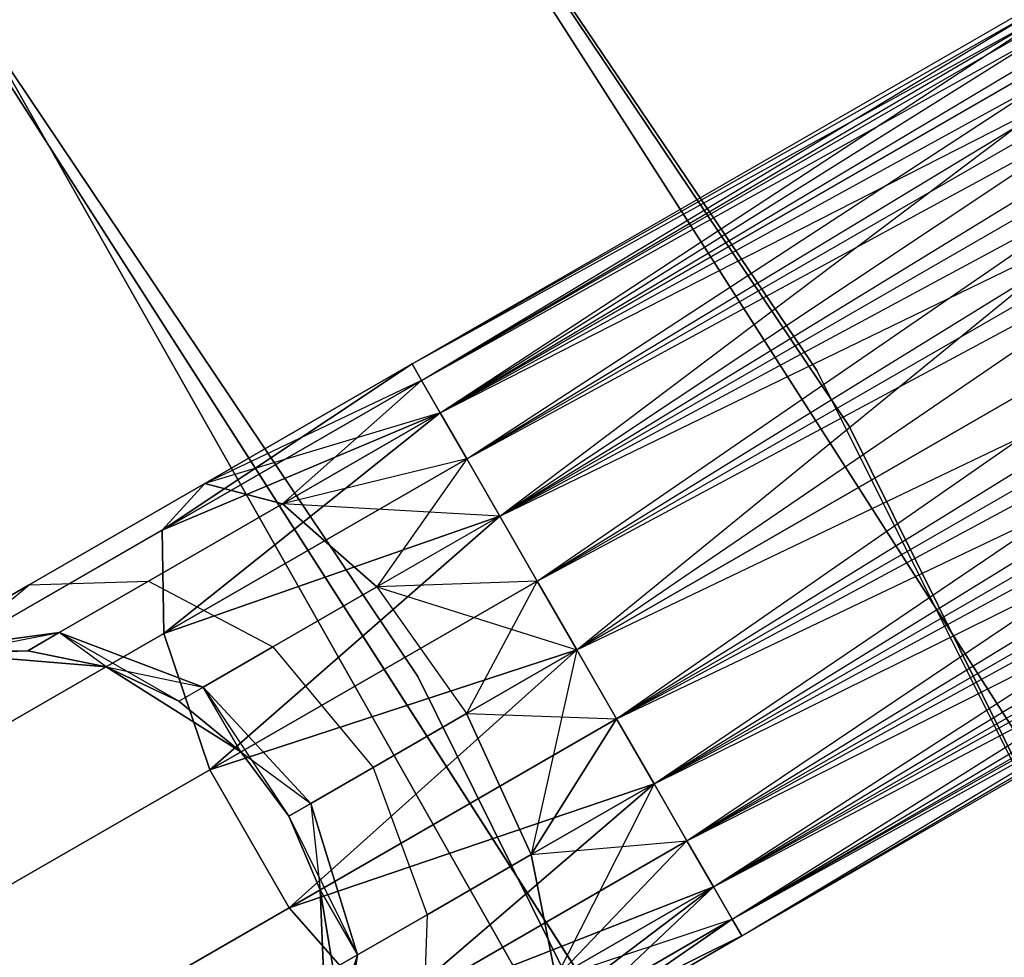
# Model space of a CAD drawing. Extents: x -91 to 91, y -91 to 262.
# Tile 434 of 480: x 52.42 to 55.38, y 30.29 to 33.11. Entities that reach past the tile are written whole.
import ezdxf

# ---------------------------------------------------------------- set-up
doc = ezdxf.new("R2010")
doc.units = 0
doc.header["$LTSCALE"] = 25.4
doc.layers.get('0').update_dxf_attribs({"linetype": 'CONTINUOUS'})

# ---------------------------------------------------------------- blocks, each defined once
blk = doc.blocks.new('ETE0_STL_1')
at = {"color": 0}
for p, q in [((54.8172, 32.052, 158.5), (50.1646, 38.9328, 158.5)), ((50.1646, 38.9328, 159.5), (54.8172, 32.052, 159.5)), ((54.8172, 32.052, 158.5), (50.1646, 38.9328, 158.5)), ((50.1646, 38.9328, 159.5), (54.8172, 32.052, 159.5)), ((50.283, 38.7797, 159.5), (54.9146, 31.8847, 159.5)), ((54.9146, 31.8847, 169), (50.283, 38.7797, 169)), ((50.283, 38.7797, 159.5), (54.9146, 31.8847, 159.5)), ((54.9146, 31.8847, 169), (50.283, 38.7797, 169)), ((53.6174, 31.1315, 159.5), (49.0953, 37.8636, 159.5)), ((49.0953, 37.8636, 169), (53.6174, 31.1315, 169)), ((49.0953, 37.8636, 169), (53.6174, 31.1315, 169)), ((53.6174, 31.1315, 159.5), (49.0953, 37.8636, 159.5)), ((55.601, 30.672, 330.5076), (51.1219, 37.667, 330.5076)), ((51.1219, 37.667, 321.0076), (55.601, 30.672, 321.0076)), ((55.601, 30.672, 330.5076), (51.1219, 37.667, 330.5076)), ((51.1219, 37.667, 321.0076), (55.601, 30.672, 321.0076)), ((49.9143, 36.7773, 330.5076), (54.2876, 29.9475, 330.5076)), ((54.2876, 29.9475, 321.0076), (49.9143, 36.7773, 321.0076)), ((54.2876, 29.9475, 321.0076), (49.9143, 36.7773, 321.0076)), ((49.9143, 36.7773, 330.5076), (54.2876, 29.9475, 330.5076)), ((53.6, 32.0713, 169.8871), (60.2635, 35.9137, 170.1281)), ((53.6, 32.0713, 169.8871), (60.2635, 35.9137, 170.1281)), ((53.6, 32.0713, 170.1281), (60.2635, 35.9137, 170.1281)), ((53.6, 32.0713, 170.1281), (60.2635, 35.9137, 170.1281)), ((53.6288, 32.0213, 170.3622), (60.2635, 35.9137, 170.1281)), ((53.6288, 32.0213, 170.3622), (60.2635, 35.9137, 170.1281)), ((53.6, 32.0713, 169.8871), (60.2923, 35.8637, 169.653)), ((53.6, 32.0713, 169.8871), (60.2923, 35.8637, 169.653)), ((53.6288, 32.0213, 169.653), (60.2923, 35.8637, 169.653)), ((53.6288, 32.0213, 169.653), (60.2923, 35.8637, 169.653)), ((53.6847, 31.9242, 169.4395), (60.2923, 35.8637, 169.653)), ((53.6847, 31.9242, 169.4395), (60.2923, 35.8637, 169.653)), ((53.6288, 32.0213, 170.3622), (60.3482, 35.7666, 170.5757)), ((53.6288, 32.0213, 170.3622), (60.3482, 35.7666, 170.5757)), ((53.6847, 31.9242, 170.5757), (60.3482, 35.7666, 170.5757)), ((53.6847, 31.9242, 170.5757), (60.3482, 35.7666, 170.5757)), ((53.7646, 31.7858, 170.7561), (60.3482, 35.7666, 170.5757)), ((53.7646, 31.7858, 170.7561), (60.3482, 35.7666, 170.5757)), ((53.6847, 31.9242, 169.4395), (60.4281, 35.6281, 169.2591)), ((53.6847, 31.9242, 169.4395), (60.4281, 35.6281, 169.2591)), ((53.7646, 31.7858, 169.2591), (60.4281, 35.6281, 169.2591)), ((53.7646, 31.7858, 169.2591), (60.4281, 35.6281, 169.2591)), ((53.8637, 31.6139, 169.1222), (60.4281, 35.6281, 169.2591)), ((53.8637, 31.6139, 169.1222), (60.4281, 35.6281, 169.2591)), ((53.7646, 31.7858, 170.7561), (60.5272, 35.4563, 170.8931)), ((53.7646, 31.7858, 170.7561), (60.5272, 35.4563, 170.8931)), ((53.8637, 31.6139, 170.8931), (60.5272, 35.4563, 170.8931)), ((53.8637, 31.6139, 170.8931), (60.5272, 35.4563, 170.8931)), ((53.9763, 31.4186, 170.9785), (60.5272, 35.4563, 170.8931)), ((53.9763, 31.4186, 170.9785), (60.5272, 35.4563, 170.8931)), ((53.8637, 31.6139, 169.1222), (60.6398, 35.261, 169.0367)), ((53.8637, 31.6139, 169.1222), (60.6398, 35.261, 169.0367)), ((53.9763, 31.4186, 169.0367), (60.6398, 35.261, 169.0367)), ((53.9763, 31.4186, 169.0367), (60.6398, 35.261, 169.0367)), ((53.9763, 31.4186, 170.9785), (60.7593, 35.0537, 171.0076)), ((53.9763, 31.4186, 170.9785), (60.7593, 35.0537, 171.0076)), ((54.0959, 31.2113, 169.0076), (60.7593, 35.0537, 169.0076)), ((54.0959, 31.2113, 169.0076), (60.7593, 35.0537, 169.0076)), ((54.0959, 31.2113, 171.0076), (60.7593, 35.0537, 171.0076)), ((54.0959, 31.2113, 171.0076), (60.7593, 35.0537, 171.0076)), ((60.7593, 35.0537, 171.0076), (54.2154, 31.004, 170.9785)), ((60.7593, 35.0537, 171.0076), (54.2154, 31.004, 170.9785)), ((54.2154, 31.004, 169.0367), (60.8789, 34.8464, 169.0367)), ((54.2154, 31.004, 169.0367), (60.8789, 34.8464, 169.0367)), ((54.328, 30.8087, 169.1222), (60.8789, 34.8464, 169.0367)), ((54.328, 30.8087, 169.1222), (60.8789, 34.8464, 169.0367)), ((54.2154, 31.004, 170.9785), (60.9915, 34.6511, 170.8931)), ((54.2154, 31.004, 170.9785), (60.9915, 34.6511, 170.8931)), ((54.328, 30.8087, 170.8931), (60.9915, 34.6511, 170.8931)), ((54.328, 30.8087, 170.8931), (60.9915, 34.6511, 170.8931)), ((54.4271, 30.6368, 170.7561), (60.9915, 34.6511, 170.8931)), ((54.4271, 30.6368, 170.7561), (60.9915, 34.6511, 170.8931)), ((54.328, 30.8087, 169.1222), (61.0906, 34.4792, 169.2591)), ((54.328, 30.8087, 169.1222), (61.0906, 34.4792, 169.2591)), ((54.4271, 30.6368, 169.2591), (61.0906, 34.4792, 169.2591)), ((54.4271, 30.6368, 169.2591), (61.0906, 34.4792, 169.2591)), ((54.507, 30.4983, 169.4395), (61.0906, 34.4792, 169.2591)), ((54.507, 30.4983, 169.4395), (61.0906, 34.4792, 169.2591)), ((54.4271, 30.6368, 170.7561), (61.1704, 34.3407, 170.5757)), ((54.4271, 30.6368, 170.7561), (61.1704, 34.3407, 170.5757)), ((54.507, 30.4983, 170.5757), (61.1704, 34.3407, 170.5757)), ((54.507, 30.4983, 170.5757), (61.1704, 34.3407, 170.5757)), ((54.5629, 30.4013, 170.3622), (61.1704, 34.3407, 170.5757)), ((54.5629, 30.4013, 170.3622), (61.1704, 34.3407, 170.5757)), ((54.507, 30.4983, 169.4395), (61.2264, 34.2437, 169.653)), ((54.507, 30.4983, 169.4395), (61.2264, 34.2437, 169.653)), ((54.5629, 30.4013, 169.653), (61.2264, 34.2437, 169.653)), ((54.5629, 30.4013, 169.653), (61.2264, 34.2437, 169.653)), ((54.5917, 30.3513, 169.8871), (61.2264, 34.2437, 169.653)), ((54.5917, 30.3513, 169.8871), (61.2264, 34.2437, 169.653)), ((54.5629, 30.4013, 170.3622), (61.2552, 34.1937, 170.1281)), ((54.5629, 30.4013, 170.3622), (61.2552, 34.1937, 170.1281)), ((54.5917, 30.3513, 170.1281), (61.2552, 34.1937, 170.1281)), ((54.5917, 30.3513, 170.1281), (61.2552, 34.1937, 170.1281)), ((54.5917, 30.3513, 169.8871), (61.2552, 34.1937, 170.1281)), ((54.5917, 30.3513, 169.8871), (61.2552, 34.1937, 170.1281)), ((55.7821, 26.9473, 327.5076), (51.7876, 33.9978, 327.5076)), ((51.7876, 33.9978, 328.5076), (55.7821, 26.9473, 328.5076)), ((55.7821, 26.9473, 327.5076), (51.7876, 33.9978, 327.5076)), ((51.7876, 33.9978, 328.5076), (55.7821, 26.9473, 328.5076)), ((53.6, 32.0713, 320.1281), (56.1752, 33.5562, 319.6635)), ((53.6, 32.0713, 319.8871), (56.1752, 33.5562, 319.6635)), ((53.6, 32.0713, 319.8871), (56.1752, 33.5562, 319.6635)), ((53.6, 32.0713, 320.1281), (56.1752, 33.5562, 319.6635)), ((53.6, 32.0713, 320.1281), (56.2655, 33.5417, 320.1334)), ((53.6, 32.0713, 320.1281), (56.2655, 33.5417, 320.1334)), ((53.6288, 32.0213, 319.653), (56.1752, 33.5562, 319.6635)), ((53.6288, 32.0213, 319.653), (56.1752, 33.5562, 319.6635)), ((53.6288, 32.0213, 320.3622), (56.2655, 33.5417, 320.1334)), ((53.6288, 32.0213, 320.3622), (56.2655, 33.5417, 320.1334)), ((53.6847, 31.9242, 319.4395), (56.1752, 33.5562, 319.6635)), ((53.6847, 31.9242, 319.4395), (56.1752, 33.5562, 319.6635)), ((53.6847, 31.9242, 320.5757), (56.2655, 33.5417, 320.1334)), ((53.6847, 31.9242, 320.5757), (56.2655, 33.5417, 320.1334)), ((53.6847, 31.9242, 319.4395), (56.202, 33.3758, 319.2211)), ((53.6847, 31.9242, 319.4395), (56.202, 33.3758, 319.2211)), ((53.7646, 31.7858, 319.2591), (56.202, 33.3758, 319.2211)), ((53.7646, 31.7858, 319.2591), (56.202, 33.3758, 319.2211)), ((53.8637, 31.6139, 319.1222), (56.202, 33.3758, 319.2211)), ((53.8637, 31.6139, 319.1222), (56.202, 33.3758, 319.2211)), ((53.6847, 31.9242, 320.5757), (56.4524, 33.3356, 320.5228)), ((53.6847, 31.9242, 320.5757), (56.4524, 33.3356, 320.5228)), ((53.7646, 31.7858, 320.7561), (56.4524, 33.3356, 320.5228)), ((53.7646, 31.7858, 320.7561), (56.4524, 33.3356, 320.5228)), ((53.8637, 31.6139, 320.8931), (56.4524, 33.3356, 320.5228)), ((53.8637, 31.6139, 320.8931), (56.4524, 33.3356, 320.5228)), ((53.8637, 31.6139, 319.1222), (56.3398, 33.0417, 318.9072)), ((53.8637, 31.6139, 319.1222), (56.3398, 33.0417, 318.9072)), ((53.9763, 31.4186, 319.0367), (56.3398, 33.0417, 318.9072)), ((53.9763, 31.4186, 319.0367), (56.3398, 33.0417, 318.9072)), ((54.0959, 31.2113, 319.0076), (56.3398, 33.0417, 318.9072)), ((54.0959, 31.2113, 319.0076), (56.3398, 33.0417, 318.9072)), ((53.8637, 31.6139, 320.8931), (56.6929, 32.9851, 320.7428)), ((53.8637, 31.6139, 320.8931), (56.6929, 32.9851, 320.7428)), ((53.9763, 31.4186, 320.9785), (56.6929, 32.9851, 320.7428)), ((53.9763, 31.4186, 320.9785), (56.6929, 32.9851, 320.7428)), ((54.0959, 31.2113, 321.0076), (56.6929, 32.9851, 320.7428)), ((54.0959, 31.2113, 321.0076), (56.6929, 32.9851, 320.7428)), ((56.5571, 32.6306, 318.794), (54.0959, 31.2113, 319.0076)), ((56.5571, 32.6306, 318.794), (54.0959, 31.2113, 319.0076)), ((54.2154, 31.004, 319.0367), (56.5571, 32.6306, 318.794)), ((54.2154, 31.004, 319.0367), (56.5571, 32.6306, 318.794)), ((54.0959, 31.2113, 321.0076), (56.932, 32.5705, 320.7428)), ((54.0959, 31.2113, 321.0076), (56.932, 32.5705, 320.7428)), ((54.2154, 31.004, 320.9785), (56.932, 32.5705, 320.7428)), ((54.2154, 31.004, 320.9785), (56.932, 32.5705, 320.7428)), ((54.328, 30.8087, 320.8931), (56.932, 32.5705, 320.7428)), ((54.328, 30.8087, 320.8931), (56.932, 32.5705, 320.7428)), ((54.2154, 31.004, 319.0367), (56.8041, 32.2365, 318.9072)), ((54.2154, 31.004, 319.0367), (56.8041, 32.2365, 318.9072)), ((54.328, 30.8087, 319.1222), (56.8041, 32.2365, 318.9072)), ((54.328, 30.8087, 319.1222), (56.8041, 32.2365, 318.9072)), ((54.4271, 30.6368, 319.2591), (56.8041, 32.2365, 318.9072)), ((54.4271, 30.6368, 319.2591), (56.8041, 32.2365, 318.9072)), ((54.328, 30.8087, 320.8931), (57.1149, 32.1867, 320.5228)), ((54.328, 30.8087, 320.8931), (57.1149, 32.1867, 320.5228)), ((54.4271, 30.6368, 320.7561), (57.1149, 32.1867, 320.5228)), ((54.4271, 30.6368, 320.7561), (57.1149, 32.1867, 320.5228)), ((54.507, 30.4983, 320.5757), (57.1149, 32.1867, 320.5228)), ((54.507, 30.4983, 320.5757), (57.1149, 32.1867, 320.5228)), ((52.8482, 31.5712, 319.8322), (53.6, 32.0713, 319.8871)), ((52.8482, 31.5712, 319.8322), (53.6, 32.0713, 319.8871)), ((53.6, 32.0713, 170.1281), (52.8482, 31.5712, 170.183)), ((53.6, 32.0713, 170.1281), (52.8482, 31.5712, 170.183)), ((52.9769, 31.712, 320.2712), (53.6, 32.0713, 319.8871)), ((52.9769, 31.712, 320.2712), (53.6, 32.0713, 320.1281)), ((52.9769, 31.712, 320.2712), (53.6, 32.0713, 319.8871)), ((52.9769, 31.712, 320.2712), (53.6, 32.0713, 320.1281)), ((53.6, 32.0713, 169.8871), (52.9769, 31.712, 169.744)), ((53.6, 32.0713, 170.1281), (52.9769, 31.712, 169.744)), ((53.6, 32.0713, 170.1281), (52.9769, 31.712, 169.744)), ((53.6, 32.0713, 169.8871), (52.9769, 31.712, 169.744)), ((53.6, 32.0713, 319.8871), (53.6288, 32.0213, 319.653)), ((53.6288, 32.0213, 320.3622), (53.6, 32.0713, 320.1281)), ((53.6, 32.0713, 319.8871), (53.6288, 32.0213, 319.653)), ((53.6288, 32.0213, 320.3622), (53.6, 32.0713, 320.1281)), ((53.6288, 32.0213, 169.653), (53.6, 32.0713, 169.8871)), ((53.6, 32.0713, 170.1281), (53.6288, 32.0213, 170.3622)), ((53.6, 32.0713, 170.1281), (53.6288, 32.0213, 170.3622)), ((53.6288, 32.0213, 169.653), (53.6, 32.0713, 169.8871)), ((58.5318, 24.6227, 158.5), (54.8172, 32.052, 158.5)), ((54.8172, 32.052, 158.5), (54.8172, 32.052, 159.5)), ((54.8172, 32.052, 159.5), (58.5318, 24.6227, 159.5)), ((54.8172, 32.052, 158.5), (54.8172, 32.052, 159.5)), ((58.5318, 24.6227, 158.5), (54.8172, 32.052, 158.5)), ((54.8172, 32.052, 159.5), (58.5318, 24.6227, 159.5)), ((52.8482, 31.5712, 319.8322), (53.6288, 32.0213, 319.653)), ((52.8482, 31.5712, 319.8322), (53.6288, 32.0213, 319.653)), ((53.6288, 32.0213, 170.3622), (52.8482, 31.5712, 170.183)), ((53.6288, 32.0213, 170.3622), (52.8482, 31.5712, 170.183)), ((53.6288, 32.0213, 320.3622), (52.9769, 31.712, 320.2712)), ((53.6288, 32.0213, 320.3622), (52.9769, 31.712, 320.2712)), ((53.6288, 32.0213, 169.653), (52.9769, 31.712, 169.744)), ((53.6288, 32.0213, 169.653), (52.9769, 31.712, 169.744)), ((53.6288, 32.0213, 169.653), (53.21, 31.6505, 169.3306)), ((53.6288, 32.0213, 169.653), (53.21, 31.6505, 169.3306)), ((53.6288, 32.0213, 319.653), (53.6847, 31.9242, 319.4395)), ((53.6847, 31.9242, 320.5757), (53.6288, 32.0213, 320.3622)), ((53.6288, 32.0213, 319.653), (53.6847, 31.9242, 319.4395)), ((53.6847, 31.9242, 320.5757), (53.6288, 32.0213, 320.3622)), ((53.6847, 31.9242, 169.4395), (53.6288, 32.0213, 169.653)), ((53.6288, 32.0213, 170.3622), (53.6847, 31.9242, 170.5757)), ((53.6288, 32.0213, 170.3622), (53.6847, 31.9242, 170.5757)), ((53.6847, 31.9242, 169.4395), (53.6288, 32.0213, 169.653)), ((54.4271, 30.6368, 319.2591), (57.0242, 31.9499, 319.2211)), ((54.4271, 30.6368, 319.2591), (57.0242, 31.9499, 319.2211)), ((54.507, 30.4983, 319.4395), (57.0242, 31.9499, 319.2211)), ((54.507, 30.4983, 319.4395), (57.0242, 31.9499, 319.2211)), ((54.5629, 30.4013, 319.653), (57.0242, 31.9499, 319.2211)), ((54.5629, 30.4013, 319.653), (57.0242, 31.9499, 319.2211)), ((52.8482, 31.5712, 319.8322), (53.6847, 31.9242, 319.4395)), ((52.8482, 31.5712, 319.8322), (53.6847, 31.9242, 319.4395)), ((53.6847, 31.9242, 170.5757), (52.8482, 31.5712, 170.183)), ((53.6847, 31.9242, 170.5757), (52.8482, 31.5712, 170.183)), ((52.8534, 31.2603, 319.4683), (53.6847, 31.9242, 319.4395)), ((52.8534, 31.2603, 319.4683), (53.6847, 31.9242, 319.4395)), ((53.6847, 31.9242, 170.5757), (52.8534, 31.2603, 170.5469)), ((53.6847, 31.9242, 170.5757), (52.8534, 31.2603, 170.5469)), ((53.6847, 31.9242, 320.5757), (52.9769, 31.712, 320.2712)), ((53.6847, 31.9242, 320.5757), (52.9769, 31.712, 320.2712)), ((53.21, 31.6505, 320.6847), (53.6847, 31.9242, 320.5757)), ((53.21, 31.6505, 320.6847), (53.6847, 31.9242, 320.5757)), ((53.6847, 31.9242, 169.4395), (53.21, 31.6505, 169.3306)), ((53.6847, 31.9242, 169.4395), (53.21, 31.6505, 169.3306)), ((53.6847, 31.9242, 319.4395), (53.7646, 31.7858, 319.2591)), ((53.7646, 31.7858, 320.7561), (53.6847, 31.9242, 320.5757)), ((53.6847, 31.9242, 319.4395), (53.7646, 31.7858, 319.2591)), ((53.7646, 31.7858, 320.7561), (53.6847, 31.9242, 320.5757)), ((53.7646, 31.7858, 169.2591), (53.6847, 31.9242, 169.4395)), ((53.6847, 31.9242, 170.5757), (53.7646, 31.7858, 170.7561)), ((53.6847, 31.9242, 170.5757), (53.7646, 31.7858, 170.7561)), ((53.7646, 31.7858, 169.2591), (53.6847, 31.9242, 169.4395)), ((54.507, 30.4983, 320.5757), (57.1997, 31.9217, 320.1334)), ((54.507, 30.4983, 320.5757), (57.1997, 31.9217, 320.1334)), ((54.5629, 30.4013, 320.3622), (57.1997, 31.9217, 320.1334)), ((54.5629, 30.4013, 320.3622), (57.1997, 31.9217, 320.1334)), ((54.5917, 30.3513, 320.1281), (57.1997, 31.9217, 320.1334)), ((54.5917, 30.3513, 320.1281), (57.1997, 31.9217, 320.1334)), ((54.9146, 31.8847, 159.5), (58.6066, 24.4441, 159.5)), ((58.6066, 24.4441, 169), (54.9146, 31.8847, 169)), ((54.9146, 31.8847, 159.5), (58.6066, 24.4441, 159.5)), ((54.9146, 31.8847, 159.5), (54.9146, 31.8847, 169)), ((58.6066, 24.4441, 169), (54.9146, 31.8847, 169)), ((54.9146, 31.8847, 159.5), (54.9146, 31.8847, 169)), ((54.5629, 30.4013, 319.653), (57.167, 31.8363, 319.6635)), ((54.5629, 30.4013, 319.653), (57.167, 31.8363, 319.6635)), ((54.5917, 30.3513, 319.8871), (57.167, 31.8363, 319.6635)), ((54.5917, 30.3513, 320.1281), (57.167, 31.8363, 319.6635)), ((54.5917, 30.3513, 320.1281), (57.167, 31.8363, 319.6635)), ((54.5917, 30.3513, 319.8871), (57.167, 31.8363, 319.6635)), ((52.8534, 31.2603, 319.4683), (53.7646, 31.7858, 319.2591)), ((52.8534, 31.2603, 319.4683), (53.7646, 31.7858, 319.2591)), ((53.7646, 31.7858, 170.7561), (52.8534, 31.2603, 170.5469)), ((53.7646, 31.7858, 170.7561), (52.8534, 31.2603, 170.5469)), ((53.7646, 31.7858, 320.7561), (53.21, 31.6505, 320.6847)), ((53.7646, 31.7858, 320.7561), (53.21, 31.6505, 320.6847)), ((53.7646, 31.7858, 169.2591), (53.21, 31.6505, 169.3306)), ((53.7646, 31.7858, 169.2591), (53.21, 31.6505, 169.3306)), ((53.7646, 31.7858, 169.2591), (53.4942, 31.4008, 169.0373)), ((53.7646, 31.7858, 169.2591), (53.4942, 31.4008, 169.0373)), ((53.7646, 31.7858, 319.2591), (53.8637, 31.6139, 319.1222)), ((53.8637, 31.6139, 320.8931), (53.7646, 31.7858, 320.7561)), ((53.7646, 31.7858, 319.2591), (53.8637, 31.6139, 319.1222)), ((53.8637, 31.6139, 320.8931), (53.7646, 31.7858, 320.7561)), ((53.8637, 31.6139, 169.1222), (53.7646, 31.7858, 169.2591)), ((53.7646, 31.7858, 170.7561), (53.8637, 31.6139, 170.8931)), ((53.7646, 31.7858, 170.7561), (53.8637, 31.6139, 170.8931)), ((53.8637, 31.6139, 169.1222), (53.7646, 31.7858, 169.2591)), ((52.4487, 31.4074, 320.6786), (52.9769, 31.712, 320.2712)), ((52.4487, 31.4074, 320.6786), (52.9769, 31.712, 320.2712)), ((52.9769, 31.712, 169.744), (52.4487, 31.4074, 169.3366)), ((52.9769, 31.712, 169.744), (52.4487, 31.4074, 169.3366)), ((52.8482, 31.5712, 319.8322), (52.9769, 31.712, 320.2712)), ((52.8482, 31.5712, 319.8322), (52.9769, 31.712, 320.2712)), ((52.9769, 31.712, 169.744), (52.8482, 31.5712, 170.183)), ((52.9769, 31.712, 169.744), (52.8482, 31.5712, 170.183)), ((52.9769, 31.712, 320.2712), (53.21, 31.6505, 320.6847)), ((52.9769, 31.712, 320.2712), (53.21, 31.6505, 320.6847)), ((53.21, 31.6505, 169.3306), (52.9769, 31.712, 169.744)), ((53.21, 31.6505, 169.3306), (52.9769, 31.712, 169.744)), ((52.8076, 31.4184, 320.9951), (53.21, 31.6505, 320.6847)), ((52.8076, 31.4184, 320.9951), (53.21, 31.6505, 320.6847)), ((53.21, 31.6505, 169.3306), (52.8076, 31.4184, 169.0201)), ((53.21, 31.6505, 169.3306), (52.8076, 31.4184, 169.0201)), ((53.4942, 31.4008, 320.9779), (53.21, 31.6505, 320.6847)), ((53.8637, 31.6139, 320.8931), (53.21, 31.6505, 320.6847)), ((53.4942, 31.4008, 320.9779), (53.21, 31.6505, 320.6847)), ((53.8637, 31.6139, 320.8931), (53.21, 31.6505, 320.6847)), ((53.21, 31.6505, 169.3306), (53.4942, 31.4008, 169.0373)), ((53.21, 31.6505, 169.3306), (53.4942, 31.4008, 169.0373)), ((52.8534, 31.2603, 319.4683), (53.8637, 31.6139, 319.1222)), ((52.8534, 31.2603, 319.4683), (53.8637, 31.6139, 319.1222)), ((53.8637, 31.6139, 170.8931), (52.8534, 31.2603, 170.5469)), ((53.8637, 31.6139, 170.8931), (52.8534, 31.2603, 170.5469)), ((52.9914, 30.8507, 319.2628), (53.8637, 31.6139, 319.1222)), ((52.9914, 30.8507, 319.2628), (53.8637, 31.6139, 319.1222)), ((53.8637, 31.6139, 170.8931), (52.9914, 30.8507, 170.7524)), ((53.8637, 31.6139, 170.8931), (52.9914, 30.8507, 170.7524)), ((53.8637, 31.6139, 320.8931), (53.4942, 31.4008, 320.9779)), ((53.8637, 31.6139, 320.8931), (53.4942, 31.4008, 320.9779)), ((53.8637, 31.6139, 169.1222), (53.4942, 31.4008, 169.0373)), ((53.8637, 31.6139, 169.1222), (53.4942, 31.4008, 169.0373)), ((53.8637, 31.6139, 319.1222), (53.9763, 31.4186, 319.0367)), ((53.9763, 31.4186, 320.9785), (53.8637, 31.6139, 320.8931)), ((53.8637, 31.6139, 319.1222), (53.9763, 31.4186, 319.0367)), ((53.9763, 31.4186, 320.9785), (53.8637, 31.6139, 320.8931)), ((53.9763, 31.4186, 169.0367), (53.8637, 31.6139, 169.1222)), ((53.8637, 31.6139, 170.8931), (53.9763, 31.4186, 170.9785)), ((53.8637, 31.6139, 170.8931), (53.9763, 31.4186, 170.9785)), ((53.9763, 31.4186, 169.0367), (53.8637, 31.6139, 169.1222)), ((52.1864, 31.1896, 320.3427), (52.8482, 31.5712, 319.8322)), ((52.1864, 31.1896, 320.3427), (52.8482, 31.5712, 319.8322)), ((52.8482, 31.5712, 170.183), (52.1864, 31.1896, 169.6726)), ((52.8482, 31.5712, 170.183), (52.1864, 31.1896, 169.6726)), ((52.8534, 31.2603, 319.4683), (52.8482, 31.5712, 319.8322)), ((52.8534, 31.2603, 319.4683), (52.8482, 31.5712, 319.8322)), ((52.8482, 31.5712, 170.183), (52.8534, 31.2603, 170.5469)), ((52.8482, 31.5712, 170.183), (52.8534, 31.2603, 170.5469)), ((52.0957, 31.2039, 321.2884), (52.4487, 31.4074, 320.6786)), ((52.0957, 31.2039, 321.2884), (52.4487, 31.4074, 320.6786)), ((52.4487, 31.4074, 169.3366), (52.0957, 31.2039, 168.7269)), ((52.4487, 31.4074, 169.3366), (52.0957, 31.2039, 168.7269)), ((52.1864, 31.1896, 320.3427), (52.4487, 31.4074, 320.6786)), ((52.1864, 31.1896, 320.3427), (52.4487, 31.4074, 320.6786)), ((52.1864, 31.1896, 169.6726), (52.4487, 31.4074, 169.3366)), ((52.1864, 31.1896, 169.6726), (52.4487, 31.4074, 169.3366)), ((52.4487, 31.4074, 320.6786), (52.8076, 31.4184, 320.9951)), ((52.4487, 31.4074, 320.6786), (52.8076, 31.4184, 320.9951)), ((52.4487, 31.4074, 169.3366), (52.8076, 31.4184, 169.0201)), ((52.4487, 31.4074, 169.3366), (52.8076, 31.4184, 169.0201)), ((52.5387, 31.2634, 321.4596), (52.8076, 31.4184, 320.9951)), ((52.5387, 31.2634, 321.4596), (52.8076, 31.4184, 320.9951)), ((52.8076, 31.4184, 169.0201), (52.5387, 31.2634, 168.5556)), ((52.8076, 31.4184, 169.0201), (52.5387, 31.2634, 168.5556)), ((52.8076, 31.4184, 320.9951), (53.181, 31.2202, 321.2195)), ((52.8076, 31.4184, 320.9951), (53.181, 31.2202, 321.2195)), ((52.8076, 31.4184, 169.0201), (53.181, 31.2202, 168.7957)), ((52.8076, 31.4184, 169.0201), (53.181, 31.2202, 168.7957)), ((52.9914, 30.8507, 319.2628), (53.9763, 31.4186, 319.0367)), ((52.9914, 30.8507, 319.2628), (53.9763, 31.4186, 319.0367)), ((53.9763, 31.4186, 170.9785), (52.9914, 30.8507, 170.7524)), ((53.9763, 31.4186, 170.9785), (52.9914, 30.8507, 170.7524)), ((53.181, 31.2202, 321.2195), (53.4942, 31.4008, 320.9779)), ((53.181, 31.2202, 321.2195), (53.4942, 31.4008, 320.9779)), ((53.4942, 31.4008, 169.0373), (53.181, 31.2202, 168.7957)), ((53.4942, 31.4008, 169.0373), (53.181, 31.2202, 168.7957)), ((53.9763, 31.4186, 320.9785), (53.4942, 31.4008, 320.9779)), ((53.9763, 31.4186, 320.9785), (53.4942, 31.4008, 320.9779)), ((53.9763, 31.4186, 169.0367), (53.4942, 31.4008, 169.0373)), ((53.9763, 31.4186, 169.0367), (53.4942, 31.4008, 169.0373)), ((53.4942, 31.4008, 320.9779), (54.0959, 31.2113, 321.0076)), ((53.4942, 31.4008, 320.9779), (54.0959, 31.2113, 321.0076)), ((53.4942, 31.4008, 320.9779), (53.7643, 31.0201, 321.0837)), ((53.4942, 31.4008, 320.9779), (53.7643, 31.0201, 321.0837)), ((53.4942, 31.4008, 169.0373), (53.7643, 31.0201, 168.9315)), ((53.4942, 31.4008, 169.0373), (53.7643, 31.0201, 168.9315)), ((53.9763, 31.4186, 169.0367), (53.7643, 31.0201, 168.9315)), ((53.9763, 31.4186, 169.0367), (53.7643, 31.0201, 168.9315)), ((53.9763, 31.4186, 319.0367), (54.0959, 31.2113, 319.0076)), ((54.0959, 31.2113, 321.0076), (53.9763, 31.4186, 320.9785)), ((53.9763, 31.4186, 319.0367), (54.0959, 31.2113, 319.0076)), ((54.0959, 31.2113, 321.0076), (53.9763, 31.4186, 320.9785)), ((54.0959, 31.2113, 169.0076), (53.9763, 31.4186, 169.0367)), ((53.9763, 31.4186, 170.9785), (54.0959, 31.2113, 171.0076)), ((53.9763, 31.4186, 170.9785), (54.0959, 31.2113, 171.0076)), ((54.0959, 31.2113, 169.0076), (53.9763, 31.4186, 169.0367)), ((52.081, 30.8149, 320.0641), (52.8534, 31.2603, 319.4683)), ((52.081, 30.8149, 320.0641), (52.8534, 31.2603, 319.4683)), ((52.8534, 31.2603, 170.5469), (52.081, 30.8149, 169.9511)), ((52.8534, 31.2603, 170.5469), (52.081, 30.8149, 169.9511)), ((52.5387, 31.2634, 321.4596), (52.0957, 31.2039, 321.2884)), ((52.5387, 31.2634, 321.4596), (52.0957, 31.2039, 321.2884)), ((52.0957, 31.2039, 168.7269), (52.5387, 31.2634, 168.5556)), ((52.0957, 31.2039, 168.7269), (52.5387, 31.2634, 168.5556)), ((52.2034, 31.1994, 322.0076), (52.5387, 31.2634, 321.4596)), ((52.2034, 31.1994, 322.0076), (52.5387, 31.2634, 321.4596)), ((52.4443, 31.2089, 322.0076), (52.5387, 31.2634, 321.4596)), ((52.4443, 31.2089, 322.0076), (52.5387, 31.2634, 321.4596)), ((52.5387, 31.2634, 168.5556), (52.4443, 31.2089, 168.0076)), ((52.5387, 31.2634, 168.5556), (52.4443, 31.2089, 168.0076)), ((52.5387, 31.2634, 321.4596), (52.9717, 31.0995, 321.5811)), ((52.6804, 31.1606, 322.0076), (52.5387, 31.2634, 321.4596)), ((52.6804, 31.1606, 322.0076), (52.5387, 31.2634, 321.4596)), ((52.5387, 31.2634, 321.4596), (52.9717, 31.0995, 321.5811)), ((52.9717, 31.0995, 168.4341), (52.5387, 31.2634, 168.5556)), ((52.8982, 31.0571, 168.0076), (52.5387, 31.2634, 168.5556)), ((52.9717, 31.0995, 168.4341), (52.5387, 31.2634, 168.5556)), ((52.8982, 31.0571, 168.0076), (52.5387, 31.2634, 168.5556)), ((52.6804, 31.1606, 168.0076), (52.5387, 31.2634, 168.5556)), ((52.6804, 31.1606, 168.0076), (52.5387, 31.2634, 168.5556)), ((52.9914, 30.8507, 319.2628), (52.8534, 31.2603, 319.4683)), ((52.9914, 30.8507, 319.2628), (52.8534, 31.2603, 319.4683)), ((52.8534, 31.2603, 170.5469), (52.9914, 30.8507, 170.7524)), ((52.8534, 31.2603, 170.5469), (52.9914, 30.8507, 170.7524)), ((52.9717, 31.0995, 321.5811), (53.181, 31.2202, 321.2195)), ((52.9717, 31.0995, 321.5811), (53.181, 31.2202, 321.2195)), ((53.181, 31.2202, 168.7957), (52.9717, 31.0995, 168.4341)), ((53.181, 31.2202, 168.7957), (52.9717, 31.0995, 168.4341)), ((53.181, 31.2202, 321.2195), (53.4833, 30.8581, 321.3005)), ((53.181, 31.2202, 321.2195), (53.4833, 30.8581, 321.3005)), ((53.181, 31.2202, 168.7957), (53.4833, 30.8581, 168.7147)), ((53.181, 31.2202, 168.7957), (53.4833, 30.8581, 168.7147)), ((52.4443, 31.2089, 168.0076), (52.0957, 31.2039, 168.7269)), ((52.4443, 31.2089, 168.0076), (52.0957, 31.2039, 168.7269)), ((52.4443, 31.2089, 322.0076), (52.2034, 31.1994, 327.5076)), ((52.4443, 31.2089, 322.0076), (52.2034, 31.1994, 322.0076)), ((52.4443, 31.2089, 322.0076), (52.2034, 31.1994, 327.5076)), ((52.4443, 31.2089, 322.0076), (52.2034, 31.1994, 322.0076)), ((52.4443, 31.2089, 168.0076), (52.2034, 31.1994, 168.0076)), ((52.2034, 31.1994, 163.5076), (52.4443, 31.2089, 168.0076)), ((52.4443, 31.2089, 168.0076), (52.2034, 31.1994, 168.0076)), ((52.2034, 31.1994, 163.5076), (52.4443, 31.2089, 168.0076)), ((52.6804, 31.1606, 327.5076), (52.2034, 31.1994, 327.5076)), ((52.2034, 31.1994, 163.5076), (52.6804, 31.1606, 163.5076)), ((52.6804, 31.1606, 327.5076), (52.2034, 31.1994, 327.5076)), ((52.2034, 31.1994, 163.5076), (52.6804, 31.1606, 163.5076)), ((52.6804, 31.1606, 322.0076), (52.4443, 31.2089, 322.0076)), ((52.4443, 31.2089, 322.0076), (52.6804, 31.1606, 327.5076)), ((52.4443, 31.2089, 322.0076), (52.6804, 31.1606, 327.5076)), ((52.6804, 31.1606, 322.0076), (52.4443, 31.2089, 322.0076)), ((52.6804, 31.1606, 168.0076), (52.4443, 31.2089, 168.0076)), ((52.4443, 31.2089, 168.0076), (52.6804, 31.1606, 163.5076)), ((52.4443, 31.2089, 168.0076), (52.6804, 31.1606, 163.5076)), ((52.6804, 31.1606, 168.0076), (52.4443, 31.2089, 168.0076)), ((52.9914, 30.8507, 319.2628), (54.0959, 31.2113, 319.0076)), ((52.9914, 30.8507, 319.2628), (54.0959, 31.2113, 319.0076)), ((54.0959, 31.2113, 171.0076), (52.9914, 30.8507, 170.7524)), ((54.0959, 31.2113, 171.0076), (52.9914, 30.8507, 170.7524)), ((53.2305, 30.436, 319.2628), (54.0959, 31.2113, 319.0076)), ((53.2305, 30.436, 319.2628), (54.0959, 31.2113, 319.0076)), ((54.0959, 31.2113, 171.0076), (53.2305, 30.436, 170.7524)), ((54.0959, 31.2113, 171.0076), (53.2305, 30.436, 170.7524)), ((54.0959, 31.2113, 321.0076), (53.7643, 31.0201, 321.0837)), ((54.0959, 31.2113, 321.0076), (53.7643, 31.0201, 321.0837)), ((53.7643, 31.0201, 168.9315), (54.0959, 31.2113, 169.0076)), ((53.7643, 31.0201, 168.9315), (54.0959, 31.2113, 169.0076)), ((54.0959, 31.2113, 169.0076), (53.9585, 30.5956, 169.0373)), ((54.0959, 31.2113, 169.0076), (53.9585, 30.5956, 169.0373)), ((54.2154, 31.004, 320.9785), (54.0959, 31.2113, 321.0076)), ((54.0959, 31.2113, 319.0076), (54.2154, 31.004, 319.0367)), ((54.2154, 31.004, 320.9785), (54.0959, 31.2113, 321.0076)), ((54.0959, 31.2113, 319.0076), (54.2154, 31.004, 319.0367)), ((54.2154, 31.004, 169.0367), (54.0959, 31.2113, 169.0076)), ((54.0959, 31.2113, 171.0076), (54.2154, 31.004, 170.9785)), ((54.2154, 31.004, 169.0367), (54.0959, 31.2113, 169.0076)), ((54.0959, 31.2113, 171.0076), (54.2154, 31.004, 170.9785)), ((53.0848, 30.9046, 327.5076), (52.6804, 31.1606, 327.5076)), ((52.6804, 31.1606, 163.5076), (53.0848, 30.9046, 163.5076)), ((52.8982, 31.0571, 322.0076), (52.6804, 31.1606, 327.5076)), ((53.0848, 30.9046, 327.5076), (52.6804, 31.1606, 327.5076)), ((52.8982, 31.0571, 322.0076), (52.6804, 31.1606, 322.0076)), ((52.6804, 31.1606, 322.0076), (52.6804, 31.1606, 327.5076)), ((52.8982, 31.0571, 322.0076), (52.6804, 31.1606, 327.5076)), ((52.6804, 31.1606, 322.0076), (52.6804, 31.1606, 327.5076)), ((52.6804, 31.1606, 322.0076), (52.9717, 31.0995, 321.5811)), ((52.6804, 31.1606, 322.0076), (52.9717, 31.0995, 321.5811)), ((52.8982, 31.0571, 322.0076), (52.6804, 31.1606, 322.0076)), ((52.8982, 31.0571, 168.0076), (52.6804, 31.1606, 168.0076)), ((52.6804, 31.1606, 163.5076), (52.8982, 31.0571, 168.0076)), ((52.6804, 31.1606, 163.5076), (53.0848, 30.9046, 163.5076)), ((52.6804, 31.1606, 168.0076), (52.6804, 31.1606, 163.5076)), ((52.6804, 31.1606, 168.0076), (52.6804, 31.1606, 163.5076)), ((52.8982, 31.0571, 168.0076), (52.6804, 31.1606, 168.0076)), ((52.6804, 31.1606, 163.5076), (52.8982, 31.0571, 168.0076)), ((57.2222, 23.8667, 159.5), (53.6174, 31.1315, 159.5)), ((53.6174, 31.1315, 169), (57.2222, 23.8667, 169)), ((53.6174, 31.1315, 169), (57.2222, 23.8667, 169)), ((53.6174, 31.1315, 169), (53.6174, 31.1315, 159.5)), ((57.2222, 23.8667, 159.5), (53.6174, 31.1315, 159.5)), ((53.6174, 31.1315, 169), (53.6174, 31.1315, 159.5)), ((52.8982, 31.0571, 322.0076), (52.9717, 31.0995, 321.5811)), ((52.8982, 31.0571, 322.0076), (52.9717, 31.0995, 321.5811)), ((52.8982, 31.0571, 168.0076), (52.9717, 31.0995, 168.4341)), ((52.8982, 31.0571, 168.0076), (52.9717, 31.0995, 168.4341)), ((53.0848, 30.9046, 322.0076), (52.9717, 31.0995, 321.5811)), ((52.9717, 31.0995, 321.5811), (53.2955, 30.7498, 321.6249)), ((52.9717, 31.0995, 321.5811), (53.2955, 30.7498, 321.6249)), ((53.0848, 30.9046, 322.0076), (52.9717, 31.0995, 321.5811)), ((53.0848, 30.9046, 168.0076), (52.9717, 31.0995, 168.4341)), ((52.9717, 31.0995, 168.4341), (53.2296, 30.7118, 168.0076)), ((53.0848, 30.9046, 168.0076), (52.9717, 31.0995, 168.4341)), ((52.9717, 31.0995, 168.4341), (53.2296, 30.7118, 168.0076)), ((52.9717, 31.0995, 168.4341), (53.2955, 30.7498, 168.3903)), ((52.9717, 31.0995, 168.4341), (53.2955, 30.7498, 168.3903)), ((53.0848, 30.9046, 322.0076), (52.8982, 31.0571, 322.0076)), ((52.8982, 31.0571, 322.0076), (53.0848, 30.9046, 327.5076)), ((52.8982, 31.0571, 322.0076), (53.0848, 30.9046, 327.5076)), ((53.0848, 30.9046, 322.0076), (52.8982, 31.0571, 322.0076)), ((53.0848, 30.9046, 168.0076), (52.8982, 31.0571, 168.0076)), ((52.8982, 31.0571, 168.0076), (53.0848, 30.9046, 163.5076)), ((52.8982, 31.0571, 168.0076), (53.0848, 30.9046, 163.5076)), ((53.0848, 30.9046, 168.0076), (52.8982, 31.0571, 168.0076)), ((53.7643, 31.0201, 321.0837), (53.4833, 30.8581, 321.3005)), ((53.7643, 31.0201, 321.0837), (53.4833, 30.8581, 321.3005)), ((53.4833, 30.8581, 168.7147), (53.7643, 31.0201, 168.9315)), ((53.4833, 30.8581, 168.7147), (53.7643, 31.0201, 168.9315)), ((53.7643, 31.0201, 321.0837), (54.2154, 31.004, 320.9785)), ((53.7643, 31.0201, 321.0837), (54.2154, 31.004, 320.9785)), ((53.7643, 31.0201, 321.0837), (53.9585, 30.5956, 320.9779)), ((53.7643, 31.0201, 321.0837), (53.9585, 30.5956, 320.9779)), ((53.9585, 30.5956, 169.0373), (53.7643, 31.0201, 168.9315)), ((53.9585, 30.5956, 169.0373), (53.7643, 31.0201, 168.9315)), ((53.2305, 30.436, 319.2628), (54.2154, 31.004, 319.0367)), ((53.2305, 30.436, 319.2628), (54.2154, 31.004, 319.0367)), ((54.2154, 31.004, 170.9785), (53.2305, 30.436, 170.7524)), ((54.2154, 31.004, 170.9785), (53.2305, 30.436, 170.7524)), ((53.9585, 30.5956, 320.9779), (54.2154, 31.004, 320.9785)), ((53.9585, 30.5956, 320.9779), (54.2154, 31.004, 320.9785)), ((54.2154, 31.004, 169.0367), (53.9585, 30.5956, 169.0373)), ((54.2154, 31.004, 169.0367), (53.9585, 30.5956, 169.0373)), ((54.328, 30.8087, 320.8931), (54.2154, 31.004, 320.9785)), ((54.2154, 31.004, 319.0367), (54.328, 30.8087, 319.1222)), ((54.328, 30.8087, 320.8931), (54.2154, 31.004, 320.9785)), ((54.2154, 31.004, 319.0367), (54.328, 30.8087, 319.1222)), ((54.2154, 31.004, 170.9785), (54.328, 30.8087, 170.8931)), ((54.328, 30.8087, 169.1222), (54.2154, 31.004, 169.0367)), ((54.328, 30.8087, 169.1222), (54.2154, 31.004, 169.0367)), ((54.2154, 31.004, 170.9785), (54.328, 30.8087, 170.8931)), ((53.2296, 30.7118, 327.5076), (53.0848, 30.9046, 327.5076)), ((53.0848, 30.9046, 163.5076), (53.2296, 30.7118, 163.5076)), ((53.2296, 30.7118, 322.0076), (53.0848, 30.9046, 322.0076)), ((53.0848, 30.9046, 322.0076), (53.0848, 30.9046, 327.5076)), ((53.2296, 30.7118, 327.5076), (53.0848, 30.9046, 327.5076)), ((53.0848, 30.9046, 322.0076), (53.0848, 30.9046, 327.5076)), ((53.0848, 30.9046, 322.0076), (53.2955, 30.7498, 321.6249)), ((53.0848, 30.9046, 322.0076), (53.2955, 30.7498, 321.6249)), ((53.2296, 30.7118, 322.0076), (53.0848, 30.9046, 322.0076)), ((53.2296, 30.7118, 168.0076), (53.0848, 30.9046, 168.0076)), ((53.0848, 30.9046, 168.0076), (53.0848, 30.9046, 163.5076)), ((53.0848, 30.9046, 168.0076), (53.0848, 30.9046, 163.5076)), ((53.2296, 30.7118, 168.0076), (53.0848, 30.9046, 168.0076)), ((53.0848, 30.9046, 163.5076), (53.2296, 30.7118, 163.5076)), ((52.1564, 30.3692, 319.9068), (52.9914, 30.8507, 319.2628)), ((52.1564, 30.3692, 319.9068), (52.9914, 30.8507, 319.2628)), ((52.9914, 30.8507, 170.7524), (52.1564, 30.3692, 170.1084)), ((52.9914, 30.8507, 170.7524), (52.1564, 30.3692, 170.1084)), ((53.2305, 30.436, 319.2628), (52.9914, 30.8507, 319.2628)), ((53.2305, 30.436, 319.2628), (52.9914, 30.8507, 319.2628)), ((52.9914, 30.8507, 170.7524), (53.2305, 30.436, 170.7524)), ((52.9914, 30.8507, 170.7524), (53.2305, 30.436, 170.7524)), ((53.4833, 30.8581, 321.3005), (53.2955, 30.7498, 321.6249)), ((53.4833, 30.8581, 321.3005), (53.2955, 30.7498, 321.6249)), ((53.2955, 30.7498, 168.3903), (53.4833, 30.8581, 168.7147)), ((53.2955, 30.7498, 168.3903), (53.4833, 30.8581, 168.7147)), ((53.4833, 30.8581, 321.3005), (53.6453, 30.415, 321.2195)), ((53.4833, 30.8581, 321.3005), (53.6453, 30.415, 321.2195)), ((53.4833, 30.8581, 168.7147), (53.6453, 30.415, 168.7957)), ((53.4833, 30.8581, 168.7147), (53.6453, 30.415, 168.7957)), ((53.2305, 30.436, 319.2628), (54.328, 30.8087, 319.1222)), ((53.2305, 30.436, 319.2628), (54.328, 30.8087, 319.1222)), ((54.328, 30.8087, 170.8931), (53.2305, 30.436, 170.7524)), ((54.328, 30.8087, 170.8931), (53.2305, 30.436, 170.7524)), ((53.5159, 30.1114, 319.4683), (54.328, 30.8087, 319.1222)), ((53.5159, 30.1114, 319.4683), (54.328, 30.8087, 319.1222)), ((54.328, 30.8087, 170.8931), (53.5159, 30.1114, 170.5469)), ((54.328, 30.8087, 170.8931), (53.5159, 30.1114, 170.5469)), ((53.9585, 30.5956, 320.9779), (54.328, 30.8087, 320.8931)), ((53.9585, 30.5956, 320.9779), (54.328, 30.8087, 320.8931)), ((54.328, 30.8087, 169.1222), (53.9585, 30.5956, 169.0373)), ((54.328, 30.8087, 169.1222), (53.9585, 30.5956, 169.0373)), ((54.328, 30.8087, 169.1222), (54.0322, 30.2246, 169.3306)), ((54.328, 30.8087, 169.1222), (54.0322, 30.2246, 169.3306)), ((54.4271, 30.6368, 320.7561), (54.328, 30.8087, 320.8931)), ((54.328, 30.8087, 319.1222), (54.4271, 30.6368, 319.2591)), ((54.4271, 30.6368, 320.7561), (54.328, 30.8087, 320.8931)), ((54.328, 30.8087, 319.1222), (54.4271, 30.6368, 319.2591)), ((54.328, 30.8087, 170.8931), (54.4271, 30.6368, 170.7561)), ((54.4271, 30.6368, 169.2591), (54.328, 30.8087, 169.1222)), ((54.4271, 30.6368, 169.2591), (54.328, 30.8087, 169.1222)), ((54.328, 30.8087, 170.8931), (54.4271, 30.6368, 170.7561)), ((53.2955, 30.7498, 321.6249), (53.2296, 30.7118, 322.0076)), ((53.2955, 30.7498, 321.6249), (53.2296, 30.7118, 322.0076)), ((53.2296, 30.7118, 168.0076), (53.2955, 30.7498, 168.3903)), ((53.2296, 30.7118, 168.0076), (53.2955, 30.7498, 168.3903)), ((53.436, 30.2943, 321.5811), (53.2955, 30.7498, 321.6249)), ((53.436, 30.2943, 321.5811), (53.2955, 30.7498, 321.6249)), ((53.2955, 30.7498, 168.3903), (53.3239, 30.4899, 168.0076)), ((53.2955, 30.7498, 168.3903), (53.3239, 30.4899, 168.0076)), ((53.2955, 30.7498, 168.3903), (53.436, 30.2943, 168.4341)), ((53.2955, 30.7498, 168.3903), (53.436, 30.2943, 168.4341)), ((53.3239, 30.4899, 327.5076), (53.2296, 30.7118, 327.5076)), ((53.2296, 30.7118, 163.5076), (53.3239, 30.4899, 163.5076)), ((53.3239, 30.4899, 322.0076), (53.2296, 30.7118, 322.0076)), ((53.2296, 30.7118, 322.0076), (53.2296, 30.7118, 327.5076)), ((53.3239, 30.4899, 327.5076), (53.2296, 30.7118, 327.5076)), ((53.2296, 30.7118, 322.0076), (53.2296, 30.7118, 327.5076)), ((53.2296, 30.7118, 322.0076), (53.436, 30.2943, 321.5811)), ((53.3239, 30.4899, 322.0076), (53.2296, 30.7118, 322.0076)), ((53.2296, 30.7118, 322.0076), (53.436, 30.2943, 321.5811)), ((53.3239, 30.4899, 168.0076), (53.2296, 30.7118, 168.0076)), ((53.2296, 30.7118, 168.0076), (53.2296, 30.7118, 163.5076)), ((53.2296, 30.7118, 168.0076), (53.2296, 30.7118, 163.5076)), ((53.3239, 30.4899, 168.0076), (53.2296, 30.7118, 168.0076)), ((53.2296, 30.7118, 163.5076), (53.3239, 30.4899, 163.5076)), ((53.5159, 30.1114, 319.4683), (54.4271, 30.6368, 319.2591)), ((53.5159, 30.1114, 319.4683), (54.4271, 30.6368, 319.2591)), ((54.4271, 30.6368, 170.7561), (53.5159, 30.1114, 170.5469)), ((54.4271, 30.6368, 170.7561), (53.5159, 30.1114, 170.5469)), ((53.9585, 30.5956, 320.9779), (54.4271, 30.6368, 320.7561)), ((53.9585, 30.5956, 320.9779), (54.4271, 30.6368, 320.7561)), ((54.0322, 30.2246, 320.6847), (54.4271, 30.6368, 320.7561)), ((54.0322, 30.2246, 320.6847), (54.4271, 30.6368, 320.7561)), ((54.4271, 30.6368, 169.2591), (54.0322, 30.2246, 169.3306)), ((54.4271, 30.6368, 169.2591), (54.0322, 30.2246, 169.3306)), ((54.507, 30.4983, 320.5757), (54.4271, 30.6368, 320.7561)), ((54.4271, 30.6368, 319.2591), (54.507, 30.4983, 319.4395)), ((54.507, 30.4983, 320.5757), (54.4271, 30.6368, 320.7561)), ((54.4271, 30.6368, 319.2591), (54.507, 30.4983, 319.4395)), ((54.4271, 30.6368, 170.7561), (54.507, 30.4983, 170.5757)), ((54.507, 30.4983, 169.4395), (54.4271, 30.6368, 169.2591)), ((54.507, 30.4983, 169.4395), (54.4271, 30.6368, 169.2591)), ((54.4271, 30.6368, 170.7561), (54.507, 30.4983, 170.5757)), ((53.6453, 30.415, 321.2195), (53.9585, 30.5956, 320.9779)), ((53.6453, 30.415, 321.2195), (53.9585, 30.5956, 320.9779)), ((53.9585, 30.5956, 169.0373), (53.6453, 30.415, 168.7957)), ((53.9585, 30.5956, 169.0373), (53.6453, 30.415, 168.7957)), ((53.9585, 30.5956, 320.9779), (54.0322, 30.2246, 320.6847)), ((53.9585, 30.5956, 320.9779), (54.0322, 30.2246, 320.6847)), ((54.0322, 30.2246, 169.3306), (53.9585, 30.5956, 169.0373)), ((54.0322, 30.2246, 169.3306), (53.9585, 30.5956, 169.0373)), ((53.3429, 30.0117, 327.5076), (53.3239, 30.4899, 327.5076)), ((53.3239, 30.4899, 163.5076), (53.3429, 30.0117, 163.5076)), ((53.3625, 30.252, 322.0076), (53.3239, 30.4899, 327.5076)), ((53.3429, 30.0117, 327.5076), (53.3239, 30.4899, 327.5076)), ((53.3625, 30.252, 322.0076), (53.3239, 30.4899, 327.5076)), ((53.3625, 30.252, 322.0076), (53.3239, 30.4899, 322.0076)), ((53.3239, 30.4899, 322.0076), (53.3239, 30.4899, 327.5076)), ((53.3239, 30.4899, 322.0076), (53.3239, 30.4899, 327.5076)), ((53.3239, 30.4899, 322.0076), (53.436, 30.2943, 321.5811)), ((53.3239, 30.4899, 322.0076), (53.436, 30.2943, 321.5811)), ((53.3625, 30.252, 322.0076), (53.3239, 30.4899, 322.0076)), ((53.436, 30.2943, 168.4341), (53.3239, 30.4899, 168.0076)), ((53.436, 30.2943, 168.4341), (53.3239, 30.4899, 168.0076)), ((53.3625, 30.252, 168.0076), (53.3239, 30.4899, 168.0076)), ((53.3239, 30.4899, 163.5076), (53.3625, 30.252, 168.0076)), ((53.3239, 30.4899, 163.5076), (53.3429, 30.0117, 163.5076)), ((53.3239, 30.4899, 168.0076), (53.3239, 30.4899, 163.5076)), ((53.3239, 30.4899, 168.0076), (53.3239, 30.4899, 163.5076)), ((53.3625, 30.252, 168.0076), (53.3239, 30.4899, 168.0076)), ((53.3239, 30.4899, 163.5076), (53.3625, 30.252, 168.0076)), ((53.5159, 30.1114, 319.4683), (54.507, 30.4983, 319.4395)), ((53.5159, 30.1114, 319.4683), (54.507, 30.4983, 319.4395)), ((54.507, 30.4983, 170.5757), (53.5159, 30.1114, 170.5469)), ((54.507, 30.4983, 170.5757), (53.5159, 30.1114, 170.5469)), ((53.7823, 29.9512, 319.8322), (54.507, 30.4983, 319.4395)), ((53.7823, 29.9512, 319.8322), (54.507, 30.4983, 319.4395)), ((54.507, 30.4983, 170.5757), (53.7823, 29.9512, 170.183)), ((54.507, 30.4983, 170.5757), (53.7823, 29.9512, 170.183)), ((54.507, 30.4983, 169.4395), (53.9687, 29.992, 169.744)), ((54.507, 30.4983, 169.4395), (53.9687, 29.992, 169.744)), ((54.0322, 30.2246, 320.6847), (54.507, 30.4983, 320.5757)), ((54.0322, 30.2246, 320.6847), (54.507, 30.4983, 320.5757)), ((54.507, 30.4983, 169.4395), (54.0322, 30.2246, 169.3306)), ((54.507, 30.4983, 169.4395), (54.0322, 30.2246, 169.3306)), ((54.5629, 30.4013, 320.3622), (54.507, 30.4983, 320.5757)), ((54.507, 30.4983, 319.4395), (54.5629, 30.4013, 319.653)), ((54.5629, 30.4013, 320.3622), (54.507, 30.4983, 320.5757)), ((54.507, 30.4983, 319.4395), (54.5629, 30.4013, 319.653)), ((54.507, 30.4983, 170.5757), (54.5629, 30.4013, 170.3622)), ((54.5629, 30.4013, 169.653), (54.507, 30.4983, 169.4395)), ((54.5629, 30.4013, 169.653), (54.507, 30.4983, 169.4395)), ((54.507, 30.4983, 170.5757), (54.5629, 30.4013, 170.3622)), ((52.3955, 29.9546, 319.9068), (53.2305, 30.436, 319.2628)), ((52.3955, 29.9546, 319.9068), (53.2305, 30.436, 319.2628)), ((53.2305, 30.436, 170.7524), (52.3955, 29.9546, 170.1084)), ((53.2305, 30.436, 170.7524), (52.3955, 29.9546, 170.1084)), ((53.5159, 30.1114, 319.4683), (53.2305, 30.436, 319.2628)), ((53.5159, 30.1114, 319.4683), (53.2305, 30.436, 319.2628)), ((53.2305, 30.436, 170.7524), (53.5159, 30.1114, 170.5469)), ((53.2305, 30.436, 170.7524), (53.5159, 30.1114, 170.5469)), ((53.436, 30.2943, 321.5811), (53.6453, 30.415, 321.2195)), ((53.436, 30.2943, 321.5811), (53.6453, 30.415, 321.2195)), ((53.6453, 30.415, 168.7957), (53.436, 30.2943, 168.4341)), ((53.6453, 30.415, 168.7957), (53.436, 30.2943, 168.4341)), ((53.6453, 30.415, 321.2195), (53.6298, 29.9926, 320.9951)), ((53.6453, 30.415, 321.2195), (53.6298, 29.9926, 320.9951)), ((53.6453, 30.415, 168.7957), (53.6298, 29.9926, 169.0201)), ((53.6453, 30.415, 168.7957), (53.6298, 29.9926, 169.0201)), ((53.7823, 29.9512, 319.8322), (54.5629, 30.4013, 319.653)), ((53.7823, 29.9512, 319.8322), (54.5629, 30.4013, 319.653)), ((54.5629, 30.4013, 170.3622), (53.7823, 29.9512, 170.183)), ((54.5629, 30.4013, 170.3622), (53.7823, 29.9512, 170.183)), ((53.9687, 29.992, 320.2712), (54.5629, 30.4013, 320.3622)), ((53.9687, 29.992, 320.2712), (54.5629, 30.4013, 320.3622)), ((54.5629, 30.4013, 169.653), (53.9687, 29.992, 169.744)), ((54.5629, 30.4013, 169.653), (53.9687, 29.992, 169.744)), ((54.0322, 30.2246, 320.6847), (54.5629, 30.4013, 320.3622)), ((54.0322, 30.2246, 320.6847), (54.5629, 30.4013, 320.3622)), ((54.5917, 30.3513, 320.1281), (54.5629, 30.4013, 320.3622)), ((54.5629, 30.4013, 319.653), (54.5917, 30.3513, 319.8871)), ((54.5917, 30.3513, 320.1281), (54.5629, 30.4013, 320.3622)), ((54.5629, 30.4013, 319.653), (54.5917, 30.3513, 319.8871)), ((54.5629, 30.4013, 170.3622), (54.5917, 30.3513, 170.1281)), ((54.5917, 30.3513, 169.8871), (54.5629, 30.4013, 169.653)), ((54.5917, 30.3513, 169.8871), (54.5629, 30.4013, 169.653)), ((54.5629, 30.4013, 170.3622), (54.5917, 30.3513, 170.1281)), ((53.7823, 29.9512, 319.8322), (54.5917, 30.3513, 319.8871)), ((53.7823, 29.9512, 319.8322), (54.5917, 30.3513, 319.8871)), ((54.5917, 30.3513, 170.1281), (53.7823, 29.9512, 170.183)), ((54.5917, 30.3513, 170.1281), (53.7823, 29.9512, 170.183)), ((53.9687, 29.992, 320.2712), (54.5917, 30.3513, 320.1281)), ((53.9687, 29.992, 320.2712), (54.5917, 30.3513, 319.8871)), ((53.9687, 29.992, 320.2712), (54.5917, 30.3513, 320.1281)), ((53.9687, 29.992, 320.2712), (54.5917, 30.3513, 319.8871)), ((54.5917, 30.3513, 170.1281), (53.9687, 29.992, 169.744)), ((54.5917, 30.3513, 169.8871), (53.9687, 29.992, 169.744)), ((54.5917, 30.3513, 169.8871), (53.9687, 29.992, 169.744)), ((54.5917, 30.3513, 170.1281), (53.9687, 29.992, 169.744)), ((53.436, 30.2943, 168.4341), (53.3429, 30.0117, 168.0076)), ((53.436, 30.2943, 168.4341), (53.3429, 30.0117, 168.0076)), ((53.3609, 29.8375, 321.4596), (53.436, 30.2943, 321.5811)), ((53.3609, 29.8375, 321.4596), (53.436, 30.2943, 321.5811)), ((53.436, 30.2943, 168.4341), (53.3609, 29.8375, 168.5556)), ((53.436, 30.2943, 168.4341), (53.3609, 29.8375, 168.5556)), ((53.3625, 30.252, 322.0076), (53.436, 30.2943, 321.5811)), ((53.3625, 30.252, 322.0076), (53.436, 30.2943, 321.5811)), ((53.436, 30.2943, 168.4341), (53.3625, 30.252, 168.0076)), ((53.436, 30.2943, 168.4341), (53.3625, 30.252, 168.0076))]:
    blk.add_line(p, q, dxfattribs=at)

msp = doc.modelspace()

# ---------------------------------------------------------------- block references
at = {"color": 253}
msp.add_blockref('ETE0_STL_1', (0, 0), dxfattribs=at)

doc.saveas('drawing.dxf')
